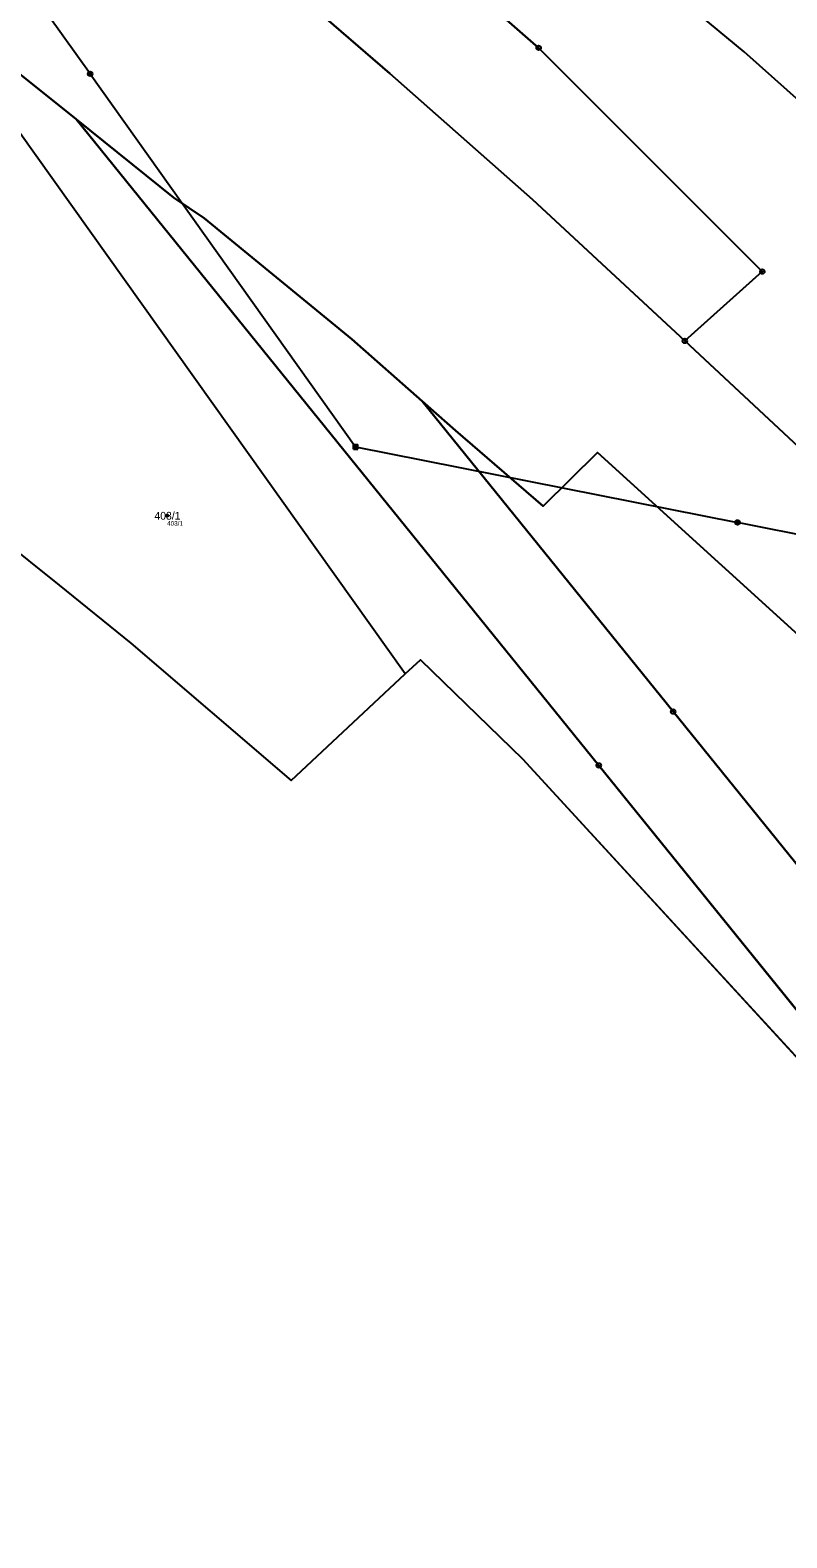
# Model space of a CAD drawing. Extents: x -734504 to -730695, y -1027923 to -1024502.
# Drawn here: x -733899.3 to -733734.3, y -1026274.3 to -1025945.4 of the extents above; entities that cross this region are included whole.
import ezdxf

# ---------------------------------------------------------------- set-up
doc = ezdxf.new("R2010")
doc.units = 0
for name, color, linetype in [('Definiční body', 7, 'Continuous'), ('Hranice parcel', 7, 'Continuous'), ('Parcelní čísla', 7, 'Continuous'), ('Polygon ku', 7, 'Continuous'), ('Polygon parcely', 7, 'Continuous'), ('Poz předměty', 7, 'Continuous'), ('Značky bodu BP', 7, 'Continuous')]:
    doc.layers.add(name, color=color, linetype=linetype)

msp = doc.modelspace()

# ---------------------------------------------------------------- linework, layer by layer
at = {"layer": 'Definiční body'}
msp.add_circle((-733869.39, -1026051.35), 0.25, dxfattribs=at)
at = {"layer": 'Hranice parcel'}
for p, q in [((-733775.27, -1026105.82), (-733889.22, -1025964.85)), ((-733759.04, -1026094.08), (-733813.78, -1026026.36)), ((-733814.15, -1026082.75), (-733791.9, -1026104.4)), ((-733645.91, -1026234.04), (-733759.04, -1026094.08)), ((-733791.9, -1026104.4), (-733662.13, -1026245.79)), ((-733662.13, -1026245.79), (-733775.27, -1026105.82))]:
    msp.add_line(p, q, dxfattribs=at)
for points in [[(-733756.51, -1026013.2), (-733789.72, -1025982.33), (-733820.8, -1025954.82), (-733855.88, -1025924.53), (-733880.42, -1025904.48), (-733930.92, -1025867.04), (-733944.86, -1025856.61), (-733981.05, -1025833.67), (-734004.32, -1025813.82)], [(-733843.24, -1025901.92), (-733831.32, -1025911.67), (-733788.38, -1025949.26), (-733739.61, -1025998.07), (-733756.51, -1026013.2)], [(-733889.22, -1025964.85), (-733944.48, -1025920.55), (-733948.56, -1025924.9)], [(-733743.56, -1025950.15), (-733758.71, -1025937.54), (-733770.48, -1025927)], [(-733712.57, -1025979.83), (-733727.47, -1025964.47), (-733743.56, -1025950.15)], [(-733889.22, -1025964.85), (-733867.99, -1025981.9), (-733861.34, -1025986.41), (-733829.12, -1026012.78), (-733813.78, -1026026.36)], [(-733996.5, -1025983.65), (-733944.48, -1026025.2), (-733892.9, -1026066.47), (-733877.31, -1026079.14), (-733842.36, -1026109.13)], [(-733756.51, -1026013.2), (-733725.25, -1026042.33), (-733673.53, -1026087.57)], [(-733813.78, -1026026.36), (-733806.54, -1026032.77), (-733787.42, -1026049.24), (-733775.57, -1026037.58), (-733695.01, -1026110.79)], [(-733842.36, -1026109.13), (-733817.46, -1026085.85), (-733814.15, -1026082.75)]]:
    msp.add_lwpolyline(points, dxfattribs=at)
at = {"layer": 'Polygon ku'}
for points in [[(-733727.47, -1025964.47), (-733743.56, -1025950.15), (-733758.71, -1025937.54)], [(-733944.48, -1026025.2), (-733892.9, -1026066.47), (-733877.31, -1026079.14), (-733842.36, -1026109.13), (-733817.46, -1026085.85), (-733814.15, -1026082.75), (-733791.9, -1026104.4), (-733662.13, -1026245.79), (-733648.5, -1026260.64), (-733645.9, -1026262.85), (-733644.78, -1026263.9), (-733643.86, -1026265.7), (-733596.07, -1026227.69), (-733578.14, -1026216.8), (-733576.31, -1026218.51), (-733574.14, -1026219.96), (-733573.6, -1026221.05), (-733571.12, -1026223.37), (-733538.55, -1026253.85), (-733536.15, -1026256.96), (-733580.74, -1026281.1)]]:
    msp.add_lwpolyline(points, dxfattribs=at)
at = {"layer": 'Polygon parcely'}
for points in [[(-733843.24, -1025901.92), (-733905.68, -1025850.91), (-733962.66, -1025809.86), (-733969.37, -1025810.49), (-733988.03, -1025812.96), (-734000.42, -1025814.14), (-734004.32, -1025813.82), (-733981.05, -1025833.67), (-733944.86, -1025856.61), (-733930.92, -1025867.04), (-733880.42, -1025904.48), (-733855.88, -1025924.53), (-733820.8, -1025954.82), (-733789.72, -1025982.33), (-733756.51, -1026013.2), (-733739.61, -1025998.07), (-733788.38, -1025949.26), (-733831.32, -1025911.67)], [(-733756.51, -1026013.2), (-733725.25, -1026042.33), (-733673.53, -1026087.57), (-733650.09, -1026062.24), (-733729.14, -1025991.9), (-733712.57, -1025979.83), (-733727.47, -1025964.47), (-733743.56, -1025950.15), (-733758.71, -1025937.54), (-733770.48, -1025927), (-733792.62, -1025906.47), (-733810.36, -1025890.21), (-733823.59, -1025879.53), (-733843.24, -1025901.92), (-733831.32, -1025911.67), (-733788.38, -1025949.26), (-733739.61, -1025998.07)], [(-733996.5, -1025983.65), (-733944.48, -1026025.2), (-733892.9, -1026066.47), (-733877.31, -1026079.14), (-733842.36, -1026109.13), (-733817.46, -1026085.85), (-733814.15, -1026082.75), (-733791.9, -1026104.4), (-733662.13, -1026245.79), (-733775.27, -1026105.82), (-733889.22, -1025964.85), (-733944.48, -1025920.55), (-733948.56, -1025924.9), (-733973.02, -1025954.43)], [(-733759.04, -1026094.08), (-733813.78, -1026026.36), (-733829.12, -1026012.78), (-733861.34, -1025986.41), (-733867.99, -1025981.9), (-733889.22, -1025964.85), (-733775.27, -1026105.82), (-733662.13, -1026245.79), (-733648.5, -1026260.64), (-733582.19, -1026212.55), (-733584.54, -1026210.37), (-733589.24, -1026205.99), (-733597.12, -1026198.66), (-733645.91, -1026234.04)], [(-733695.01, -1026110.79), (-733775.57, -1026037.58), (-733787.42, -1026049.24), (-733806.54, -1026032.77), (-733813.78, -1026026.36), (-733759.04, -1026094.08), (-733645.91, -1026234.04), (-733597.12, -1026198.66), (-733633.33, -1026164.95)]]:
    msp.add_lwpolyline(points, close=True, dxfattribs=at)
msp.add_lwpolyline([(-733944.48, -1025920.55), (-733889.22, -1025964.85), (-733867.99, -1025981.9), (-733861.34, -1025986.41), (-733829.12, -1026012.78), (-733813.78, -1026026.36), (-733806.54, -1026032.77), (-733787.42, -1026049.24), (-733775.57, -1026037.58), (-733695.01, -1026110.79), (-733673.53, -1026087.57), (-733725.25, -1026042.33), (-733756.51, -1026013.2), (-733789.72, -1025982.33), (-733820.8, -1025954.82), (-733855.88, -1025924.53), (-733880.42, -1025904.48), (-733930.92, -1025867.04)], dxfattribs=at)
at = {"layer": 'Poz předměty'}
for p, q in [((-733886.16, -1025954.92), (-733944.23, -1025873.58)), ((-733886.16, -1025954.92), (-733828.28, -1026036.32)), ((-733817.46, -1026085.85), (-733905.49, -1025962.23)), ((-733828.78, -1026035.82), (-733827.78, -1026035.82)), ((-733828.78, -1026036.82), (-733828.78, -1026035.82)), ((-733828.58, -1026036.82), (-733828.58, -1026035.82)), ((-733828.38, -1026036.82), (-733828.38, -1026035.82)), ((-733828.18, -1026036.82), (-733828.18, -1026035.82)), ((-733827.98, -1026036.82), (-733827.98, -1026035.82)), ((-733827.78, -1026036.82), (-733827.78, -1026035.82)), ((-733828.78, -1026036.02), (-733827.78, -1026036.02)), ((-733828.78, -1026036.22), (-733827.78, -1026036.22)), ((-733828.78, -1026036.42), (-733827.78, -1026036.42)), ((-733828.78, -1026036.62), (-733827.78, -1026036.62)), ((-733828.78, -1026036.82), (-733827.78, -1026036.82)), ((-733828.28, -1026036.32), (-733745.02, -1026052.8)), ((-733661.68, -1026069.37), (-733745.02, -1026052.8))]:
    msp.add_line(p, q, dxfattribs=at)
for centre, radius in [((-733886.16, -1025954.92), 0.5), ((-733886.16, -1025954.92), 0.4), ((-733886.16, -1025954.92), 0.3), ((-733886.16, -1025954.92), 0.2), ((-733886.16, -1025954.92), 0.1), ((-733745.02, -1026052.8), 0.5), ((-733745.02, -1026052.8), 0.4), ((-733745.02, -1026052.8), 0.3), ((-733745.02, -1026052.8), 0.2), ((-733745.02, -1026052.8), 0.1)]:
    msp.add_circle(centre, radius, dxfattribs=at)
at = {"layer": 'Značky bodu BP'}
for centre, radius in [((-733788.38, -1025949.26), 0.5), ((-733788.38, -1025949.26), 0.0303), ((-733739.61, -1025998.07), 0.5), ((-733739.61, -1025998.07), 0.0303), ((-733756.51, -1026013.2), 0.5), ((-733756.51, -1026013.2), 0.0303), ((-733759.04, -1026094.08), 0.5), ((-733759.04, -1026094.08), 0.0303), ((-733775.27, -1026105.82), 0.5), ((-733775.27, -1026105.82), 0.0303)]:
    msp.add_circle(centre, radius, dxfattribs=at)

# ---------------------------------------------------------------- texts
at = {"layer": 'Definiční body'}
msp.add_text('403/1', height=1, dxfattribs=at).set_placement((-733869.39, -1026053.51))
at = {"layer": 'Parcelní čísla'}
msp.add_text('403/1', height=1.7, dxfattribs=at).set_placement((-733872.16, -1026052.2))

doc.saveas('drawing.dxf')
